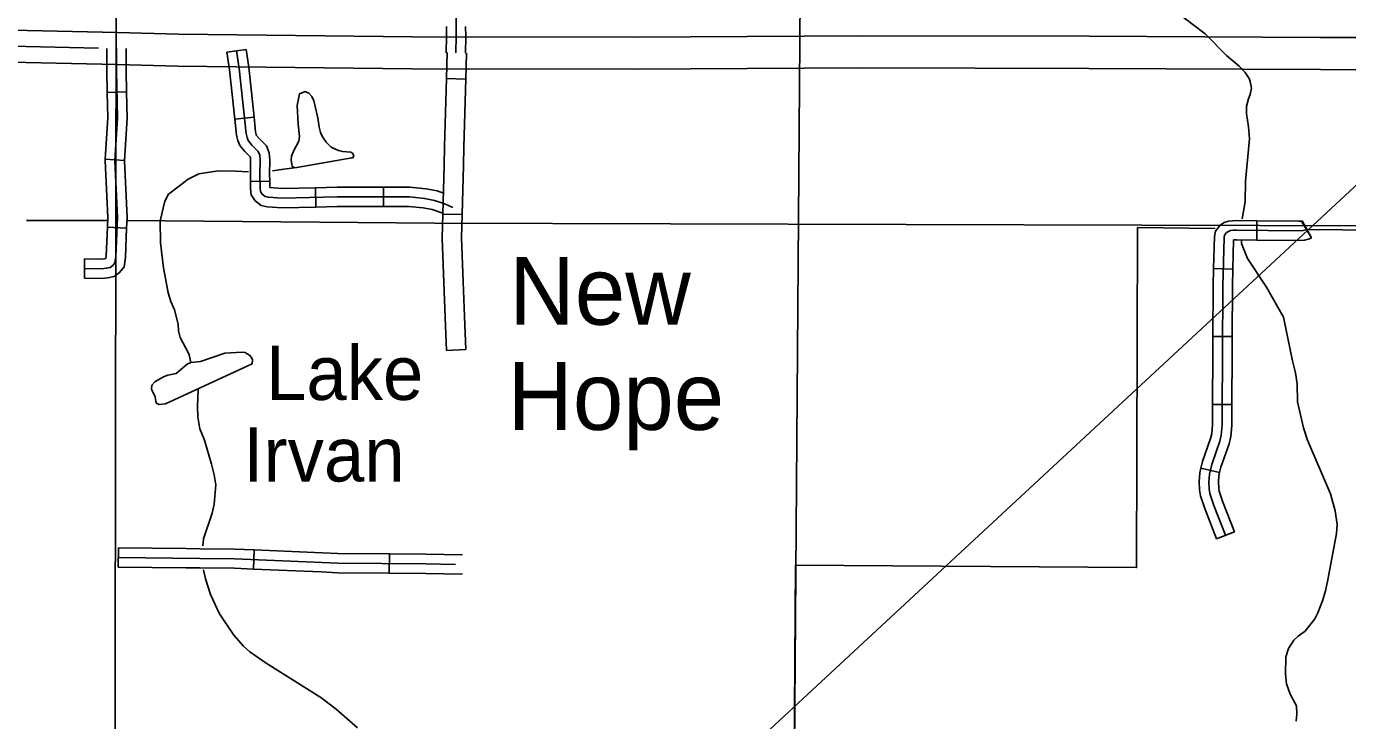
# Model space of a CAD drawing. Extents: x 1374139 to 1377472, y 1168351 to 1170484.
# Drawn here: x 1375369.3 to 1375575, y 1168800 to 1168908.1 of the extents above; entities that cross this region are included whole.
import ezdxf

# ---------------------------------------------------------------- set-up
doc = ezdxf.new("R2010")
doc.units = 0
doc.layers.add('14', color=7, linetype='Continuous')
doc.layers.add('Default', color=7, linetype='Continuous')

msp = doc.modelspace()

# ---------------------------------------------------------------- linework, layer by layer
at = {"layer": '14'}
msp.add_line((1375274.8, 1168603.49), (1375818.68, 1169108.27), dxfattribs=at)
at = {"layer": 'Default'}
for p, q in [((1375488.68, 1168771.37), (1375490.09, 1168955.73)), ((1375400.51, 1168904.05), (1375403.48, 1168904.49)), ((1375437.69, 1168899.87), (1375434.7, 1168899.96)), ((1375384.87, 1168897.87), (1375381.87, 1168897.81)), ((1375401.74, 1168893.63), (1375404.72, 1168893.95)), ((1375434.4, 1168889.4), (1375434.4, 1168889.4)), ((1375384.54, 1168887.2), (1375381.54, 1168887.39)), ((1375404.17, 1168883.93), (1375407.17, 1168883.99)), ((1375414.37, 1168879.95), (1375414.3, 1168882.95)), ((1375424.89, 1168880.03), (1375424.89, 1168883.03)), ((1375434.13, 1168878.84), (1375437.13, 1168878.77)), ((1375384.89, 1168876.68), (1375381.89, 1168876.8)), ((1375842.8, 1168876.27), (1375432.87, 1168877.42)), ((1375560.86, 1168874.81), (1375560.9, 1168877.81)), ((1375378.3, 1168868.87), (1375378.34, 1168871.87)), ((1375557.15, 1168870.29), (1375554.15, 1168870.36)), ((1375557.04, 1168859.76), (1375554.04, 1168859.78)), ((1375437.7, 1168857.76), (1375434.71, 1168857.63)), ((1375556.99, 1168849.2), (1375553.99, 1168849.21)), ((1375555.08, 1168838.58), (1375552.16, 1168839.27)), ((1375557.39, 1168829.38), (1375554.59, 1168828.29)), ((1375383.57, 1168823.85), (1375383.6, 1168826.85)), ((1375404.64, 1168823.55), (1375404.76, 1168826.55)), ((1375425.79, 1168822.92), (1375425.82, 1168825.92))]:
    msp.add_line(p, q, dxfattribs=at)
for points in [[(1375383.98, 1169406.95), (1375383.06, 1168771.77)], [(1375436.16, 1168917.82), (1375436.19, 1168906.55), (1375436.14, 1168903.96)], [(1375547.9, 1168910.66), (1375552.85, 1168906.91), (1375556.18, 1168903.56), (1375558.14, 1168901.9), (1375559.08, 1168900.92), (1375559.69, 1168899.99), (1375559.86, 1168899.49), (1375560.03, 1168898.45), (1375559.85, 1168897.47), (1375559.57, 1168896.8), (1375559.26, 1168895.65), (1375559.26, 1168894.54), (1375559.6, 1168892.46), (1375559.72, 1168890.56), (1375559.13, 1168883.96), (1375559.05, 1168880.75), (1375558.6, 1168878.11)], [(1375434.68, 1168908.08), (1375434.69, 1168906.56), (1375434.64, 1168903.99)], [(1375437.68, 1168908.09), (1375437.69, 1168906.53), (1375437.64, 1168903.93)], [(1375632.27, 1168905.99), (1375601.74, 1168906.34), (1375570.82, 1168906.37), (1375534.75, 1168906.54), (1375499.25, 1168906.61), (1375463.78, 1168906.41), (1375429.38, 1168906.47), (1375392.97, 1168906.87), (1375383.47, 1168907.13), (1375367.06, 1168907.5)], [(1375380.51, 1168904.7), (1375366.95, 1168905)], [(1375378.32, 1168870.37), (1375380.97, 1168870.34), (1375381.7, 1168870.41), (1375382.3, 1168870.55), (1375382.75, 1168870.86), (1375383.07, 1168871.25), (1375383.21, 1168872.22), (1375383.45, 1168878.3), (1375383.03, 1168887.17), (1375383.45, 1168893.83), (1375383.31, 1168901.16), (1375383.31, 1168904.64)], [(1375381.87, 1168897.81), (1375381.81, 1168901.15), (1375381.81, 1168904.64)], [(1375384.87, 1168897.87), (1375384.81, 1168901.18), (1375384.81, 1168904.64)], [(1375400.51, 1168904.05), (1375400.91, 1168901.34), (1375401.74, 1168893.63)], [(1375402, 1168904.27), (1375402.4, 1168901.53), (1375403.48, 1168891.41), (1375403.63, 1168890.77), (1375403.83, 1168890.3), (1375404.39, 1168889.6), (1375405.38, 1168888.61), (1375405.63, 1168888.03), (1375405.69, 1168887.22), (1375405.65, 1168885.06), (1375405.69, 1168882.9), (1375405.74, 1168882.36), (1375406.01, 1168881.93), (1375406.48, 1168881.6), (1375406.97, 1168881.48), (1375409.13, 1168881.33), (1375417.67, 1168881.53), (1375428.91, 1168881.53), (1375431.29, 1168881.28), (1375432.84, 1168880.99), (1375434.12, 1168880.56), (1375434.91, 1168880.23), (1375435.31, 1168880.02), (1375435.66, 1168879.89)], [(1375403.48, 1168904.49), (1375403.89, 1168901.72), (1375404.72, 1168893.95)], [(1375434.7, 1168899.96), (1375434.81, 1168904)], [(1375437.69, 1168899.87), (1375437.81, 1168903.92)], [(1375366.83, 1168902.5), (1375383.34, 1168902.13), (1375392.87, 1168901.87), (1375429.35, 1168901.47), (1375463.78, 1168901.41), (1375499.26, 1168901.61), (1375534.73, 1168901.54), (1375570.81, 1168901.37), (1375601.71, 1168901.34), (1375632.21, 1168901)], [(1375434.7, 1168899.96), (1375434.4, 1168889.4)], [(1375437.4, 1168889.32), (1375437.69, 1168899.87)], [(1375381.54, 1168887.39), (1375381.95, 1168893.86), (1375381.87, 1168897.81)], [(1375384.54, 1168887.2), (1375384.95, 1168893.8), (1375384.87, 1168897.87)], [(1375411.03, 1168886.04), (1375410.66, 1168886.31), (1375410.52, 1168887.25), (1375410.58, 1168887.85), (1375410.94, 1168888.77), (1375411.69, 1168890.21), (1375411.81, 1168890.95), (1375411.6, 1168892.86), (1375411.45, 1168895.76), (1375411.78, 1168897.58), (1375412.67, 1168897.92), (1375413.26, 1168897.71), (1375413.75, 1168897.16), (1375414.05, 1168896.47), (1375414.68, 1168893.83), (1375414.87, 1168892.41), (1375415.09, 1168891.56), (1375415.41, 1168890.88), (1375415.97, 1168890.05), (1375416.73, 1168889.29), (1375417.88, 1168888.76), (1375418.49, 1168888.61), (1375419.79, 1168888.5), (1375420.13, 1168888.27), (1375420.24, 1168887.93), (1375420.13, 1168887.69), (1375419.87, 1168887.58)], [(1375401.74, 1168893.63), (1375402, 1168891.16), (1375402.19, 1168890.3), (1375402.53, 1168889.52), (1375403.27, 1168888.6), (1375404.11, 1168887.76), (1375404.15, 1168887.66), (1375404.19, 1168887.17), (1375404.15, 1168885.06), (1375404.17, 1168883.93)], [(1375404.72, 1168893.95), (1375404.96, 1168891.66), (1375405.06, 1168891.24), (1375405.13, 1168891.08), (1375405.51, 1168890.6), (1375406.65, 1168889.46), (1375407.1, 1168888.39), (1375407.2, 1168887.26), (1375407.15, 1168885.06), (1375407.17, 1168883.99)], [(1375434.4, 1168889.4), (1375434.32, 1168886.48), (1375434.13, 1168878.84)], [(1375437.13, 1168878.77), (1375437.32, 1168886.4), (1375437.4, 1168889.32)], [(1375381.89, 1168876.8), (1375381.95, 1168878.3), (1375381.53, 1168887.18), (1375381.54, 1168887.39)], [(1375384.89, 1168876.68), (1375384.95, 1168878.31), (1375384.53, 1168887.16), (1375384.54, 1168887.2)], [(1375420.26, 1168887.65), (1375411.41, 1168886.11), (1375409.36, 1168885.86), (1375407.61, 1168885.61)], [(1375403.85, 1168885.44), (1375401.84, 1168885.53), (1375399.16, 1168885.61), (1375396.15, 1168885.11), (1375394.48, 1168884.27), (1375393.11, 1168883.24), (1375391.41, 1168881.94), (1375390.83, 1168880.84), (1375390.09, 1168877.79), (1375390.15, 1168874.38), (1375390.61, 1168870.5), (1375391.37, 1168866.58), (1375391.76, 1168865.23), (1375392.33, 1168863.94), (1375392.89, 1168861.68), (1375392.98, 1168860.68), (1375393.2, 1168859.63), (1375394.48, 1168857.31), (1375394.63, 1168856.95), (1375394.86, 1168855.73)], [(1375404.17, 1168883.93), (1375404.2, 1168882.82), (1375404.27, 1168881.87), (1375404.9, 1168880.89), (1375405.85, 1168880.2), (1375406.75, 1168880), (1375409.09, 1168879.83), (1375414.37, 1168879.95)], [(1375407.17, 1168883.99), (1375407.19, 1168882.98), (1375407.19, 1168882.97), (1375407.2, 1168882.97), (1375409.17, 1168882.83), (1375414.3, 1168882.95)], [(1375414.3, 1168882.95), (1375417.65, 1168883.03), (1375424.89, 1168883.03)], [(1375424.89, 1168883.03), (1375428.99, 1168883.03), (1375431.51, 1168882.77), (1375433.22, 1168882.45), (1375434.21, 1168882.11)], [(1375414.37, 1168879.95), (1375417.69, 1168880.03), (1375424.89, 1168880.03)], [(1375424.89, 1168880.03), (1375428.83, 1168880.03), (1375431.08, 1168879.8), (1375432.47, 1168879.54), (1375434.13, 1168878.98)], [(1375434.29, 1168868.2), (1375434.04, 1168875.12), (1375434.13, 1168878.84)], [(1375437.29, 1168868.3), (1375437.04, 1168875.14), (1375437.13, 1168878.77)], [(1375369.3, 1168877.85), (1375381.93, 1168877.84)], [(1375378.34, 1168871.87), (1375380.91, 1168871.84), (1375381.46, 1168871.89), (1375381.65, 1168871.94), (1375381.71, 1168872.36), (1375381.89, 1168876.8)], [(1375432.87, 1168877.42), (1375384.93, 1168877.83)], [(1375554.39, 1168876.63), (1375542.31, 1168876.76), (1375542.16, 1168823.78), (1375489.02, 1168824.16), (1375488.68, 1168771.37), (1375437.37, 1168771.56)], [(1375554.15, 1168870.36), (1375554.27, 1168875.36), (1375554.43, 1168876.21), (1375555.15, 1168877.1), (1375555.81, 1168877.53), (1375556.46, 1168877.74), (1375557.09, 1168877.82), (1375557.72, 1168877.85), (1375560.9, 1168877.81)], [(1375560.9, 1168877.81), (1375567.44, 1168877.74), (1375567.84, 1168877.76), (1375569.39, 1168875.17), (1375567.93, 1168877.78), (1375567.92, 1168877.78)], [(1375378.3, 1168868.87), (1375381.03, 1168868.84), (1375381.95, 1168868.92), (1375382.92, 1168869.15), (1375383.78, 1168869.75), (1375384.49, 1168870.62), (1375384.7, 1168872.09), (1375384.89, 1168876.68)], [(1375555.99, 1168828.83), (1375554.18, 1168833.48), (1375553.56, 1168835.33), (1375553.45, 1168836.06), (1375553.41, 1168837.11), (1375553.49, 1168838.34), (1375553.85, 1168839.87), (1375555.12, 1168843.46), (1375555.34, 1168844.44), (1375555.48, 1168846), (1375555.48, 1168847.96), (1375555.52, 1168857.23), (1375555.59, 1168867.65), (1375555.77, 1168875.21), (1375555.83, 1168875.57), (1375556.16, 1168875.96), (1375556.47, 1168876.16), (1375556.8, 1168876.27), (1375557.21, 1168876.33), (1375557.74, 1168876.35), (1375567.48, 1168876.24), (1375568.08, 1168876.27), (1375568.5, 1168876.38), (1375568.66, 1168876.47)], [(1375557.15, 1168870.29), (1375557.26, 1168874.82), (1375557.34, 1168874.83), (1375557.76, 1168874.85), (1375560.86, 1168874.81)], [(1375558.48, 1168874.68), (1375558.51, 1168874.29), (1375559.45, 1168871.93), (1375562.39, 1168867.45), (1375565.02, 1168862.8), (1375566.43, 1168856.01), (1375566.89, 1168854.13), (1375567.14, 1168852.39), (1375567.23, 1168849.59), (1375568.17, 1168845.54), (1375568.78, 1168843.64), (1375572.33, 1168835.26), (1375573.09, 1168832.65), (1375573.4, 1168830.51), (1375573.28, 1168829.09), (1375571.94, 1168821.89), (1375571.56, 1168820.15), (1375571.1, 1168818.6), (1375570.37, 1168816.75), (1375569.89, 1168815.82), (1375568.42, 1168813.89), (1375567.32, 1168813.13), (1375566.65, 1168812.51), (1375565.83, 1168811.2), (1375565.42, 1168809.87), (1375565.37, 1168807.2), (1375565.48, 1168805.66), (1375566.08, 1168804.1), (1375567.07, 1168802.24), (1375567.12, 1168800.96)], [(1375560.86, 1168874.81), (1375567.52, 1168874.74), (1375568.32, 1168874.78), (1375569.06, 1168874.98), (1375569.39, 1168875.17)], [(1375701.39, 1168876.02), (1375595.28, 1168876.19), (1375569.05, 1168876.47)], [(1375554.04, 1168859.78), (1375554.09, 1168867.67), (1375554.15, 1168870.36)], [(1375557.04, 1168859.76), (1375557.09, 1168867.62), (1375557.15, 1168870.29)], [(1375434.71, 1168857.63), (1375434.48, 1168862.76), (1375434.29, 1168868.2)], [(1375437.7, 1168857.76), (1375437.48, 1168862.88), (1375437.29, 1168868.3)], [(1375553.99, 1168849.21), (1375554.02, 1168857.24), (1375554.04, 1168859.78)], [(1375556.99, 1168849.2), (1375557.02, 1168857.22), (1375557.04, 1168859.76)], [(1375390.94, 1168849.3), (1375389.96, 1168849.17), (1375389.6, 1168849.34), (1375389.43, 1168849.6), (1375389.31, 1168850.44), (1375388.77, 1168851.51), (1375388.83, 1168852.23), (1375389.29, 1168852.73), (1375390.62, 1168853.48), (1375391.31, 1168853.74), (1375392.58, 1168854.01), (1375394.33, 1168855.5), (1375394.86, 1168855.73), (1375396.38, 1168855.89), (1375400.18, 1168857.21), (1375402.86, 1168857.36), (1375403.32, 1168857.27), (1375403.65, 1168857.09), (1375404.01, 1168856.88), (1375404.34, 1168856.53), (1375404.49, 1168856.17), (1375404.41, 1168855.51)], [(1375404.41, 1168855.51), (1375390.94, 1168849.3)], [(1375396, 1168851.54), (1375395.93, 1168848.88), (1375395.99, 1168847.27), (1375396.3, 1168845.39), (1375397, 1168843.62), (1375398.08, 1168839.88), (1375398.5, 1168838.24), (1375398.76, 1168836.7), (1375398.53, 1168833.65), (1375398.21, 1168832.28), (1375396.87, 1168828.25), (1375396.74, 1168827.2)], [(1375552.16, 1168839.27), (1375552.41, 1168840.29), (1375553.67, 1168843.88), (1375553.85, 1168844.68), (1375553.98, 1168846.07), (1375553.98, 1168847.97), (1375553.99, 1168849.21)], [(1375555.08, 1168838.58), (1375555.29, 1168839.44), (1375556.56, 1168843.05), (1375556.82, 1168844.21), (1375556.98, 1168845.93), (1375556.98, 1168847.96), (1375556.99, 1168849.2)], [(1375554.59, 1168828.29), (1375552.76, 1168832.97), (1375552.09, 1168834.98), (1375551.95, 1168835.92), (1375551.91, 1168837.13), (1375552, 1168838.56), (1375552.16, 1168839.27)], [(1375557.39, 1168829.38), (1375555.59, 1168833.99), (1375555.02, 1168835.68), (1375554.95, 1168836.19), (1375554.91, 1168837.09), (1375554.98, 1168838.12), (1375555.08, 1168838.58)], [(1375383.58, 1168825.35), (1375396.29, 1168825.23), (1375401.72, 1168825.18), (1375417.76, 1168824.5), (1375431.48, 1168824.36), (1375436.08, 1168824.29)], [(1375383.6, 1168826.85), (1375394.15, 1168826.75)], [(1375394.15, 1168826.75), (1375396.3, 1168826.73), (1375401.76, 1168826.68), (1375404.76, 1168826.55)], [(1375404.76, 1168826.55), (1375415.31, 1168826.1)], [(1375415.31, 1168826.1), (1375417.8, 1168826), (1375425.82, 1168825.92)], [(1375425.82, 1168825.92), (1375431.5, 1168825.86), (1375437.18, 1168825.77)], [(1375383.57, 1168823.85), (1375394.13, 1168823.75)], [(1375394.13, 1168823.75), (1375396.27, 1168823.73), (1375401.68, 1168823.68), (1375404.64, 1168823.55)], [(1375396.83, 1168823.46), (1375397.16, 1168822.04), (1375397.94, 1168819.61), (1375399.34, 1168816.61), (1375401.56, 1168813.29), (1375403.1, 1168811.57), (1375404.07, 1168810.69), (1375406.61, 1168808.92), (1375415.15, 1168803.54), (1375417.53, 1168801.75), (1375420.84, 1168798.84)], [(1375404.64, 1168823.55), (1375415.19, 1168823.11)], [(1375415.19, 1168823.11), (1375417.72, 1168823), (1375425.79, 1168822.92)], [(1375425.79, 1168822.92), (1375431.46, 1168822.86), (1375437.19, 1168822.77)], [(1375567.12, 1168800.96), (1375567.01, 1168799.89)]]:
    msp.add_lwpolyline(points, dxfattribs=at)

# ---------------------------------------------------------------- texts
for s, height, p in [('New', 10.56, (1375444.48, 1168861.62)), ('Lake', 8.448, (1375406.59, 1168849.9)), ('Hope', 10.56, (1375444.18, 1168845.24)), ('Irvan', 8.448, (1375403.06, 1168837.2))]:
    msp.add_text(s, height=height, dxfattribs=at).set_placement(p)

doc.saveas('drawing.dxf')
